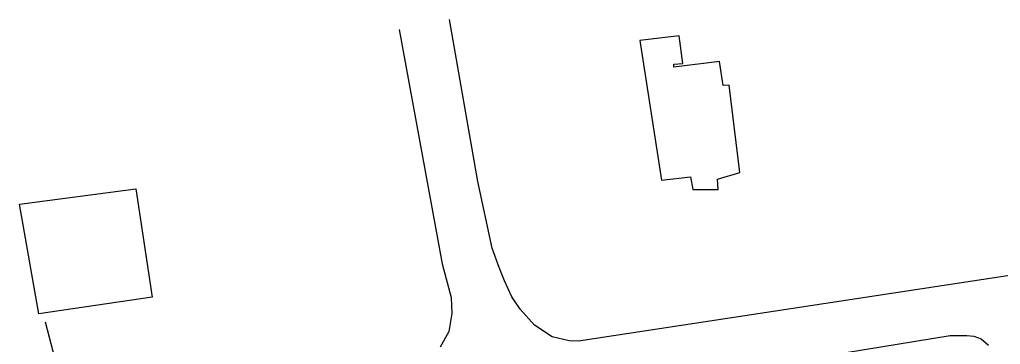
# Model space of a CAD drawing. Extents: x 553786 to 558838, y 502329 to 507342.
# Drawn here: x 556750.8 to 557106.7, y 506895.2 to 507013.2 of the extents above; entities that cross this region are included whole.
import ezdxf

# ---------------------------------------------------------------- set-up
doc = ezdxf.new("R2010")
doc.units = 0
doc.layers.add('Prop Drainage Structure Pipe Alternate 36in', color=7, linetype='Continuous')
doc.layers.add('Prop Erosion Rip Rap Pad Outlet for Jurisdictional Stream CELL', color=7, linetype='Continuous')

msp = doc.modelspace()

# ---------------------------------------------------------------- linework, layer by layer
at = {"layer": 'Prop Drainage Structure Pipe Alternate 36in'}
for p, q in [((556917.07, 506954.35), (556906.76, 507013.21)), ((556888.47, 507009.59), (556904.05, 506924.51)), ((556922.22, 506930.21), (556917.07, 506954.35)), ((557190.08, 506932.4), (556953.62, 506896.34)), ((556924.77, 506923.12), (556922.22, 506930.21)), ((556904.05, 506924.51), (556907.33, 506912.21)), ((556926.69, 506918.3), (556924.77, 506923.12)), ((556929.34, 506912.45), (556926.69, 506918.3)), ((556907.33, 506912.21), (556907.63, 506906.46)), ((556932.44, 506908.02), (556929.34, 506912.45)), ((556907.63, 506906.46), (556906.56, 506899.82)), ((556937.55, 506902.22), (556932.44, 506908.02)), ((556766.35, 506879.67), (556760.15, 506903.32)), ((556944.08, 506897.93), (556937.55, 506902.22)), ((556906.56, 506899.82), (556903.41, 506894.15)), ((557088.4, 506898.36), (557094.49, 506898.39)), ((557094.49, 506898.39), (557096.97, 506898.19)), ((556950.16, 506896.43), (556944.08, 506897.93)), ((556953.62, 506896.34), (556950.16, 506896.43)), ((556992.42, 506882.8), (557088.4, 506898.36)), ((557096.97, 506898.19), (557099.68, 506897.16)), ((557099.68, 506897.16), (557102.28, 506894.88))]:
    msp.add_line(p, q, dxfattribs=at)
at = {"layer": 'Prop Erosion Rip Rap Pad Outlet for Jurisdictional Stream CELL'}
for p, q in [((556990.07, 507007.3), (556975.84, 507005.59)), ((556975.84, 507005.59), (556983.75, 506954.91)), ((556991.41, 506997.24), (556990.07, 507007.3)), ((556988.17, 506997.07), (556991.41, 506997.24)), ((556988.22, 506995.95), (556988.17, 506997.07)), ((557004.71, 506997.96), (556988.22, 506995.95)), ((557006.04, 506989.27), (557004.71, 506997.96)), ((557008.2, 506989.36), (557006.04, 506989.27)), ((557012.12, 506957.62), (557008.2, 506989.36)), ((556983.75, 506954.91), (556994.2, 506956.13)), ((556994.2, 506956.13), (556995.11, 506951.44)), ((557004.03, 506955.19), (557012.12, 506957.62)), ((556750.79, 506946.15), (556793, 506951.74)), ((556793, 506951.74), (556798.88, 506912.36)), ((557004.21, 506951.52), (557004.03, 506955.19)), ((556995.11, 506951.44), (557004.21, 506951.52)), ((556757.81, 506906.26), (556750.79, 506946.15)), ((556798.88, 506912.36), (556757.81, 506906.26))]:
    msp.add_line(p, q, dxfattribs=at)

doc.saveas('drawing.dxf')
